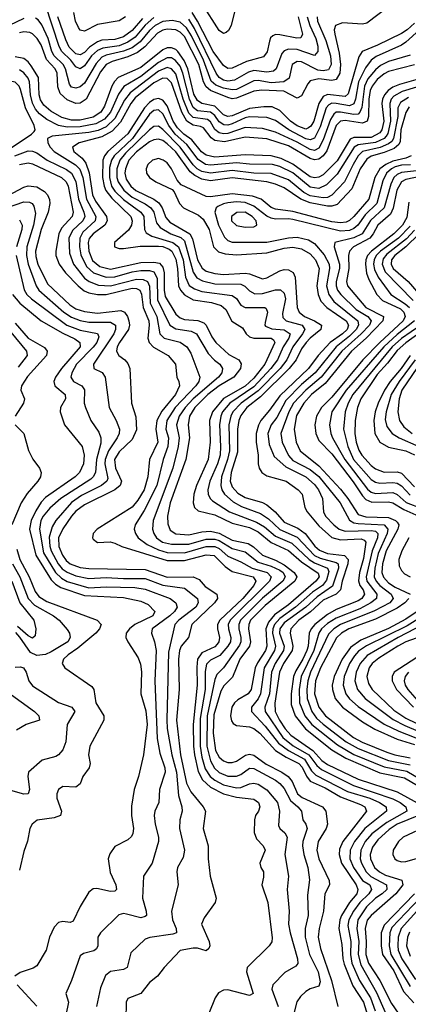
# Model space of a CAD drawing. Header units: inches. Extents: x 501365 to 657855, y 482276 to 547543.
# Tile 325 of 656: x 610531 to 612322, y 485000 to 489537. Entities that reach past the tile are written whole.
import ezdxf

# ---------------------------------------------------------------- set-up
doc = ezdxf.new("R2010")
doc.units = ezdxf.units.IN
doc.header["$MEASUREMENT"] = 0
doc.layers.add('A6418', color=7, linetype='Continuous')

msp = doc.modelspace()

# ---------------------------------------------------------------- linework, layer by layer
at = {"layer": 'A6418', "color": 5}
for points, elevation in [([(612238.3, 489601.7), (612130, 489521.4), (612110, 489515.9), (612017.8, 489522.2), (611985.5, 489510), (611980.8, 489490), (611983.2, 489470), (612002.8, 489382.8), (612009.3, 489330), (612006.4, 489290), (611990, 489260.6), (611970, 489256.7), (611910, 489263.6), (611870, 489255), (611858.1, 489241.9), (611830, 489186.4), (611810, 489175.7), (611747.7, 489207.7), (611647.3, 489212.7), (611610, 489207.4), (611530, 489175.2), (611510, 489172.8), (611490, 489177.7), (611410.5, 489210.5), (611390, 489227.2), (611378.4, 489250), (611357.1, 489330), (611290, 489459.7), (611270, 489479.7), (611250, 489490), (611210, 489493), (611190, 489488), (611165.8, 489474.2), (611108.5, 489411.5), (611074.5, 489385.5), (611030, 489365.1), (610956.6, 489343.4), (610929.9, 489330.1), (610903.2, 489296.8), (610838.1, 489170), (610810, 489152.2), (610790, 489151.1), (610750, 489167.1), (610717.1, 489197.1), (610706.9, 489226.9), (610703.3, 489290), (610694.6, 489310), (610654, 489354), (610630, 489420.2), (610611.8, 489450), (610590, 489471.2), (610577.3, 489477.3), (610550, 489481.1), (610530, 489476.8)], 2580), ([(611150, 489547), (611110, 489512), (611063.4, 489456.6), (611030, 489432.5), (610990, 489416.7), (610914.3, 489405.7), (610890, 489394.8), (610862.8, 489370), (610830, 489323.5), (610810, 489310.8), (610790, 489319.9), (610767.1, 489350), (610725.7, 489390), (610713.4, 489413.4), (610650, 489605.7)], 2540), ([(611530.8, 489609.2), (611505.2, 489510), (611493.6, 489486.4), (611482.1, 489477.9), (611470, 489473.7), (611450, 489487), (611371.9, 489610)], 2480), ([(610550, 489541.9), (610450, 489495), (610370, 489474.4), (610310, 489452.9), (610270, 489447.9), (610211.5, 489448.5), (610190, 489439.5), (610167.9, 489412.1), (610153.2, 489366.8), (610141.1, 489298.9), (610133.9, 489186.1), (610125.2, 489154.8), (610110, 489138.5), (610050.9, 489110), (610024.7, 489090), (610000, 489061.6)], 2560), ([(611901, 489550), (611903.5, 489530), (611941.4, 489441.4), (611962.6, 489370), (611965.7, 489330), (611953.6, 489306.4), (611930, 489301.9), (611904.8, 489304.8), (611830, 489341.9), (611810, 489344.2), (611786.9, 489330), (611773.3, 489266.7), (611748.8, 489251.2), (611690, 489245.3), (611630, 489256.3), (611610, 489255.5), (611530, 489215.3), (611510, 489212.9), (611470, 489220.7), (611434.6, 489234.6), (611413.7, 489253.7), (611377.6, 489350), (611322.3, 489462.3), (611299.4, 489499.4), (611270, 489525.6), (611233.7, 489533.7), (611190, 489527.8), (611155.3, 489510), (611130, 489487.5), (611085.9, 489434.1), (611050, 489407.7), (611010, 489391.4), (610930, 489372.8), (610910, 489363.4), (610884.3, 489335.7), (610830, 489244.9), (610810, 489227.3), (610790, 489221.5), (610770, 489226.5), (610760.2, 489240.2), (610743, 489310), (610731.1, 489331.1), (610690, 489370.3), (610679.7, 489390), (610662.8, 489450), (610633.3, 489513.3), (610616.2, 489536.2), (610604.2, 489544.2)], 2560), ([(611097.2, 489542.8), (611050, 489487.5), (611010, 489458.2), (610970, 489445.6), (610910, 489442.2), (610890, 489435.4), (610853, 489410), (610830, 489385.2), (610810, 489375.5), (610790, 489379.3), (610759.7, 489410), (610743.6, 489443.6), (610707.4, 489550)], 2520), ([(611018.9, 489550), (610990, 489531.7), (610890, 489514.7), (610830, 489483.8), (610810, 489488.6), (610801.5, 489501.5), (610788.4, 489530), (610780.2, 489570)], 2480), ([(611855.2, 489550), (611867.8, 489510), (611895.3, 489450), (611904.6, 489415.4), (611904.8, 489390), (611890, 489372.5), (611810, 489400.2), (611770, 489401.5), (611750, 489393.9), (611738.7, 489381.3), (611713.6, 489310), (611700, 489300), (611670, 489294.9), (611610, 489302.1), (611584.8, 489295.2), (611521.4, 489258.6), (611490, 489254), (611470, 489258.3), (611449.8, 489269.8), (611436.6, 489290), (611336.2, 489496.2), (611310, 489539.3)], 2540), ([(611814.8, 489550), (611834.6, 489470), (611826.5, 489453.5), (611808.2, 489451.8), (611730, 489466.9), (611710, 489468), (611697.2, 489462.8), (611687, 489453), (611681.5, 489438.5), (611671.7, 489388.3), (611653.9, 489366.1), (611575.6, 489344.4), (611510, 489312.7), (611490, 489312.6), (611470, 489325.4), (611422.6, 489390), (611350.4, 489530), (611325.2, 489570)], 2520), ([(612350, 489521.1), (612316.2, 489490), (612290, 489472.4), (612180.4, 489419.6), (612109.2, 489390.8), (612094.3, 489365.7), (612044.8, 489195.2), (612030, 489182.3), (611950, 489191.7), (611930, 489183.3), (611910, 489150), (611885.8, 489070), (611873.3, 489046.7), (611862.2, 489037.8), (611850, 489033), (611810, 489047.4), (611778.8, 489070), (611730, 489118.9), (611695.1, 489135.1), (611655.6, 489135.6), (611590, 489127.4), (611510, 489094.4), (611490, 489090.4), (611470, 489098), (611430, 489137.9), (611370, 489150.2), (611350, 489164.9), (611334.2, 489194.2), (611306.1, 489310), (611289.3, 489349.3), (611260.2, 489390), (611250, 489399.5), (611230, 489407.5), (611210, 489406.6), (611190, 489398.2), (611090, 489317.1), (610985.1, 489270), (610968, 489252), (610956.1, 489230), (610922.3, 489137.7), (610905, 489110), (610870, 489087.6), (610810, 489074.6), (610770, 489074.5), (610725.9, 489085.9), (610674.8, 489114.8), (610642.3, 489142.3), (610626.9, 489166.9), (610621.3, 489190), (610617.9, 489270), (610584.5, 489324.5), (610570, 489342.6), (610550, 489357.3), (610510, 489365)], 2620), ([(612372.8, 489490), (612310, 489432.9), (612290, 489419.8), (612173.4, 489366.6), (612149.9, 489350.1), (612124.7, 489315.3), (612091.8, 489250), (612079.1, 489170), (612071.3, 489148.7), (612050, 489139.6), (611988.7, 489151.3), (611970, 489152.2), (611955, 489145), (611943.4, 489130), (611916.3, 489043.7), (611889.8, 488990.2), (611870, 488982.9), (611850, 488988.4), (611771.3, 489030), (611710, 489071.8), (611670, 489086.8), (611590, 489088.6), (611570, 489084), (611510, 489056.8), (611490, 489050.9), (611471.8, 489051.8), (611450, 489065.5), (611430, 489095.4), (611410.8, 489110.8), (611350, 489116.2), (611330, 489132.8), (611313.2, 489170), (611282.5, 489290), (611270, 489321.9), (611249.3, 489349.3), (611230, 489361), (611210, 489361.8), (611170, 489340.1), (611090, 489275.1), (611010.7, 489229.3), (610986.2, 489193.8), (610949, 489110), (610921.9, 489078.1), (610882.8, 489057.2), (610810, 489042.5), (610750, 489042.1), (610709.8, 489049.8), (610656.6, 489076.6), (610622.6, 489102.6), (610604.3, 489124.3), (610590, 489151.8), (610581.1, 489190), (610576.7, 489250), (610570, 489268), (610550, 489292.6), (610530, 489305.2)], 2640), ([(612330, 489373.4), (612230, 489343.7), (612193.9, 489326.1), (612170, 489306.5), (612135.9, 489264.1), (612119.2, 489230), (612107.5, 489132.5), (612098.6, 489110), (612090, 489102.2), (612070, 489099.4), (612008.7, 489111.3), (611990, 489110.4), (611977.8, 489102.2), (611962.5, 489077.5), (611930, 488983.1), (611910, 488945.6), (611890, 488934.5), (611870, 488938.6), (611810, 488972), (611710, 489018), (611650, 489035.1), (611570, 489040.5), (611490, 489011.9), (611470, 489010.2), (611450, 489014.8), (611430.4, 489030.4), (611410, 489065.9), (611396.7, 489076.7), (611330, 489085.5), (611310, 489106.2), (611285.1, 489170), (611250, 489287.8), (611230, 489310.7), (611210, 489315.8), (611170, 489300.3), (611039.8, 489200.2), (611014.3, 489165.7), (610970, 489081.3), (610930, 489043.2), (610893.4, 489026.6), (610850, 489016.5), (610680.5, 488999.5), (610659.2, 488990), (610660.4, 488970), (610671.1, 488950), (610690.1, 488930), (610787.9, 488867.9), (610807.6, 488847.6), (610822.1, 488810), (610838.3, 488710), (610881.7, 488630), (610878.8, 488610), (610822.6, 488557.4), (610807.7, 488530), (610806.7, 488490), (610813.7, 488453.7), (610839.6, 488399.6), (610871.2, 488371.2), (610930, 488349.8), (610970, 488352.3), (611050, 488375.4), (611090, 488381.7), (611130, 488381.7), (611150, 488375.4), (611165.3, 488345.3), (611166.7, 488246.7), (611222.4, 488130), (611250, 488112.7), (611321.7, 488101.7), (611345.1, 488090), (611399.5, 487999.5), (611428, 487968), (611453.3, 487950), (611466.1, 487930), (611463, 487910), (611447.9, 487890), (611330.3, 487790), (611293.2, 487750), (611265.5, 487710), (611254.3, 487670), (611266.1, 487610), (611261.8, 487570), (611236.6, 487470), (611146.8, 487230), (611142.8, 487190), (611148.6, 487170), (611161.8, 487150), (611189.1, 487130), (611230, 487120.9), (611310, 487119.6), (611390, 487144), (611430, 487143.6), (611450, 487137.6), (611510, 487100.2), (611570, 487084.9), (611630, 487037.3), (611690, 487018.9), (611730, 487000.2), (611745.5, 486990), (611754.5, 486970), (611743.7, 486950), (611650, 486872), (611548.7, 486770), (611540.2, 486750), (611540.3, 486730), (611550.5, 486690), (611550.3, 486670), (611544.4, 486655.6), (611470, 486550.3), (611439.7, 486520.3), (611430, 486497.2), (611394.4, 486330), (611394.2, 486190), (611410, 486121.8), (611428.7, 486088.7), (611450, 486068.1), (611490, 486051.6), (611530, 486051.4), (611550, 486059.6), (611590, 486088), (611610, 486087.2), (611710, 486033.6), (611730, 486017.2), (611750, 485993.9), (611779, 485939), (611813.1, 485910), (611829.1, 485890), (611835.6, 485850), (611849.5, 485830), (611855.6, 485810), (611836.1, 485750), (611834.1, 485730), (611839.9, 485690), (611859.3, 485630), (611866.4, 485573.6), (611856.5, 485503.5), (611860.7, 485410), (611846.6, 485350), (611847.1, 485310), (611866, 485230), (611905.6, 485150), (611915.5, 485104.5), (611910, 485083.1), (611870, 485071), (611850, 485059.2), (611824.3, 485035.7), (611808.3, 485011.7), (611795.9, 484964.1)], 2660), ([(612350, 489329), (612230, 489298.2), (612210, 489287.7), (612178.8, 489261.2), (612154.7, 489230), (612146.6, 489210), (612140.5, 489170), (612138.4, 489090), (612132.3, 489070), (612110, 489059.4), (612030, 489072.3), (612009.3, 489070), (611990, 489049.9), (611946.9, 488933.1), (611930, 488909.5), (611910, 488894.3), (611890, 488890.6), (611870, 488897.8), (611770, 488955.2), (611670, 488987.2), (611570, 488995.3), (611474.2, 488974.2), (611430, 488980.1), (611412.7, 488992.7), (611378.6, 489038.6), (611365, 489045), (611330, 489050.6), (611301.8, 489070), (611278.8, 489110), (611230, 489246.2), (611210, 489265.8), (611190, 489267.5), (611150, 489246.2), (611063.6, 489176.4), (611044, 489150), (610995.7, 489064.3), (610956.7, 489023.3), (610910, 488997.2), (610806, 488970), (610773.9, 488950), (610781.2, 488930), (610819.4, 488899.4), (610836.5, 488876.5), (610851.2, 488831.2), (610866.3, 488730), (610881.2, 488701.2), (610931.8, 488630), (610934.4, 488610), (610923.9, 488590), (610869.5, 488550), (610852, 488528), (610846.8, 488510), (610849.2, 488470.8), (610866.8, 488426.8), (610900.2, 488400.2), (610950, 488387.9), (611090, 488417.9), (611150, 488419.7), (611174.9, 488414.9), (611190, 488396.6), (611196.8, 488370), (611196.6, 488290), (611201.4, 488261.4), (611250, 488179.3), (611270, 488162.7), (611290, 488155.9), (611351.6, 488151.6), (611380, 488140), (611390.6, 488130), (611415.9, 488075.9), (611434.8, 488050), (611494.9, 487994.9), (611540.8, 487970), (611551.1, 487951.1), (611548.1, 487930), (611517.2, 487890), (611449.6, 487850.4), (611398.6, 487810), (611338.2, 487750), (611313.9, 487710), (611306.9, 487670), (611314, 487610), (611297, 487510), (611224.4, 487310), (611212.4, 487250), (611213.5, 487213.5), (611224.6, 487184.6), (611250, 487167.2), (611310, 487162.7), (611370, 487176.6), (611410, 487179.9), (611450, 487170.6), (611510, 487138.9), (611583.1, 487123.1), (611607.8, 487107.8), (611650, 487069), (611710, 487047.1), (611750, 487024.4), (611795.4, 486990), (611807.7, 486970), (611798.8, 486950), (611661.8, 486838.2), (611595.2, 486770), (611586.8, 486750), (611585.6, 486730), (611594.8, 486670), (611590, 486650), (611545.6, 486590), (611512.3, 486507.7), (611471.9, 486468.1), (611457.5, 486442.5), (611425.3, 486334.7), (611422.8, 486250), (611433.8, 486170), (611450, 486138.7), (611470, 486121.4), (611490, 486114.8), (611510, 486114.7), (611530, 486120.8), (611572.3, 486147.7), (611590, 486152.7), (611610, 486148.2), (611666.4, 486106.4), (611739.6, 486070), (611768.6, 486050), (611786.3, 486026.3), (611810.7, 485970), (611832.6, 485952.6), (611926.7, 485910), (611942.2, 485890), (611949.6, 485830), (611942.9, 485810), (611907.1, 485750), (611900.9, 485710), (611909.2, 485670), (611957.6, 485570), (611958.3, 485550), (611936.9, 485510), (611930.9, 485430), (611910.3, 485350), (611905.8, 485310), (611917, 485257), (611968.2, 485110), (611996.9, 484990)], 2680), ([(612410, 489274.8), (612281.3, 489238.7), (612250, 489225.7), (612228.3, 489210), (612211.2, 489190), (612203, 489170), (612200.4, 489150), (612209.6, 489070), (612200.2, 489030), (612190, 489015), (612150, 488994.4), (612070, 488993.4), (612053.4, 488986.6), (611994, 488886), (611930, 488822.4), (611910, 488811.3), (611890, 488807.8), (611870, 488812.8), (611790, 488871.3), (611736.5, 488896.5), (611690, 488909.4), (611570, 488914.5), (611430, 488904.1), (611390, 488912.2), (611368.6, 488928.6), (611323.9, 488983.9), (611287.4, 489010), (611258.7, 489038.7), (611238.9, 489070), (611210, 489139.9), (611190, 489166.6), (611170, 489173.1), (611150, 489168.4), (611130, 489155.6), (611106.3, 489130), (611029.8, 489010.2), (610937.3, 488930), (610922.2, 488910), (610914.9, 488890), (610912.9, 488810), (610919.7, 488770), (610927.9, 488750), (610955, 488715.1), (611042.8, 488630), (611050.1, 488610), (611046.6, 488590), (611032.2, 488567.8), (610968.6, 488510), (610968.7, 488490), (610990, 488482.7), (611010, 488482.1), (611086.5, 488493.5), (611170, 488493.6), (611190, 488491.1), (611219.7, 488479.7), (611232.4, 488470), (611250, 488433.8), (611258.3, 488390), (611263.5, 488310), (611271.4, 488290), (611290, 488268.6), (611330, 488246.5), (611414.2, 488234.2), (611459.9, 488219.9), (611481.4, 488201.4), (611508.2, 488148.2), (611557.2, 488117.2), (611574.4, 488090), (611590, 488075.1), (611610, 488069.6), (611689.7, 488069.7), (611701.1, 488061.1), (611706.1, 488050), (611659.9, 487950), (611610, 487885), (611570, 487848.3), (611470, 487791.3), (611419.3, 487730), (611405.2, 487690), (611408.3, 487590), (611400.2, 487510), (611345.2, 487390), (611334.1, 487350), (611330.8, 487310), (611336.9, 487290), (611353.6, 487273.6), (611430, 487255.6), (611510, 487217.6), (611590, 487196.8), (611630, 487177.6), (611690, 487127.9), (611770, 487091.9), (611830, 487039.4), (611906.1, 486986.1), (611910.5, 486970), (611895.8, 486950), (611770, 486840.3), (611705.8, 486794.2), (611678.3, 486761.7), (611665.5, 486730), (611670.2, 486650), (611663.8, 486630), (611626.2, 486573.8), (611616.6, 486550), (611598.4, 486450), (611584, 486430), (611536.3, 486403.7), (611520.2, 486390), (611507.9, 486370), (611501.8, 486330), (611506.5, 486306.5), (611514.2, 486294.2), (611530, 486284.7), (611590, 486278.5), (611610, 486270.6), (611636.9, 486250), (611710.1, 486170.1), (611758.5, 486138.5), (611817.3, 486110), (611833.1, 486093.1), (611852.1, 486052.1), (611870, 486029.1), (611938.3, 485998.4), (612010, 485955.6), (612101.4, 485921.4), (612120.9, 485910), (612129.6, 485890), (612020.2, 485750), (612005.3, 485714.7), (612002.8, 485690), (612014.4, 485650), (612081, 485550), (612089.6, 485530), (612085.2, 485510), (612050.3, 485469.7), (612014.5, 485410), (612006.7, 485390), (612001.7, 485350), (612015.8, 485275.8), (612019.5, 485210), (612025.6, 485185.6), (612065.7, 485085.7), (612114.9, 485010), (612133.9, 484950)], 2720), ([(612410, 489241.2), (612294, 489206), (612255.7, 489184.3), (612243.1, 489170), (612235.8, 489150), (612240.2, 489070), (612227.6, 489012.4), (612220.2, 488999.8), (612210, 488988.7), (612170, 488971.6), (612090, 488960.4), (612072.3, 488950), (611994.4, 488825.6), (611944.8, 488775.2), (611910, 488759.4), (611870, 488765.3), (611790, 488830.8), (611730, 488861), (611695.6, 488870), (611590, 488871.3), (611530, 488877.3), (611410, 488866.2), (611387.1, 488870), (611352.9, 488892.9), (611301.1, 488961.1), (611247.6, 489010), (611218, 489050), (611190, 489103.8), (611170, 489121.5), (611150, 489118.8), (611130, 489101.6), (611050.8, 488990), (610966.2, 488910), (610953.7, 488890), (610944.6, 488855.4), (610944.5, 488810), (610954.8, 488770), (610970, 488747.1), (611009.1, 488709.1), (611090.1, 488650), (611103, 488630), (611106.5, 488570), (611114, 488554), (611139.6, 488539.6), (611237.4, 488510), (611263.2, 488490), (611283.9, 488430), (611294.7, 488350), (611312.5, 488312.5), (611336.3, 488296.3), (611370, 488285.1), (611510, 488266.7), (611530, 488251.7), (611550, 488222.2), (611570, 488210.9), (611660.3, 488210), (611666.6, 488206.6), (611673.7, 488190), (611662, 488142), (611660.3, 488130), (611664.3, 488124.3), (611692.2, 488112.2), (611750, 488107.1), (611776.6, 488090), (611771, 488070), (611745.4, 488030), (611718.6, 487970), (611688.8, 487930), (611610, 487844.6), (611499.9, 487770), (611466.3, 487730), (611457.6, 487710), (611451.2, 487670), (611456.7, 487570), (611454.3, 487530), (611442.5, 487490), (611406.8, 487410), (611397.6, 487370), (611398.9, 487350), (611408.7, 487330), (611420.1, 487320.1), (611497.6, 487270), (611621.7, 487221.7), (611659.5, 487199.5), (611710, 487156.5), (611784.7, 487124.7), (611864.2, 487050), (611890, 487034.6), (611950, 487010), (611954.8, 486994.8), (611944.9, 486955.1), (611927, 486930), (611880.9, 486899.1), (611801.2, 486830), (611730, 486778.6), (611704.8, 486750), (611697.3, 486730), (611696, 486710), (611709.1, 486650), (611704.7, 486630), (611657.9, 486550), (611641, 486430), (611630, 486408.4), (611598.8, 486370), (611599, 486350), (611661.9, 486281.9), (611723.7, 486203.7), (611769, 486169), (611842.7, 486130), (611876.4, 486076.4), (611895.9, 486055.9), (612041.5, 485981.5), (612144, 485950), (612189.6, 485930), (612220.4, 485910), (612221.9, 485890), (612121, 485810), (612073.6, 485750), (612053.1, 485710), (612052.4, 485670), (612069.8, 485630), (612110, 485571.4), (612145, 485550), (612152.8, 485530), (612139.5, 485510), (612098.8, 485470), (612069.9, 485430.1), (612047.9, 485390), (612043.4, 485363.4), (612056.2, 485290), (612054.9, 485230), (612061.7, 485190), (612097.5, 485110), (612148.2, 485030), (612169.6, 484970)], 2740), ([(612321.8, 489178.2), (612285.2, 489154.8), (612274.1, 489130), (612274.1, 489090), (612254, 488990), (612245, 488975), (612230, 488964.1), (612191.6, 488948.4), (612110, 488928.9), (612090.9, 488909.1), (612067.2, 488870), (612028.2, 488790), (611970, 488728.4), (611950, 488717.8), (611930, 488715.3), (611870, 488725.4), (611840.7, 488740.7), (611770, 488799.4), (611690, 488828.7), (611610, 488829.8), (611510, 488842.4), (611410, 488829.6), (611370, 488837.5), (611349.2, 488849.2), (611330, 488867.8), (611270.6, 488950), (611190, 489031.5), (611170, 489046.4), (611150, 489045.1), (611130, 489029.3), (611018.7, 488921.3), (610993.1, 488890), (610979.2, 488850), (610979.2, 488810), (610984.6, 488790), (611011.5, 488751.5), (611050, 488719.5), (611109, 488689), (611135.5, 488670), (611148.7, 488650), (611161.6, 488601.6), (611178.7, 488578.7), (611227, 488550), (611273.4, 488533.4), (611290, 488518.3), (611330, 488373.1), (611347.6, 488347.6), (611373.6, 488333.6), (611430, 488320.3), (611550, 488317.9), (611568.8, 488308.8), (611590, 488287.2), (611614.2, 488274.2), (611650, 488274.8), (611710, 488292.4), (611732.9, 488292.9), (611750, 488276.9), (611755.8, 488250), (611742.8, 488182.8), (611744.1, 488164.1), (611759.3, 488150), (611833, 488130), (611844.5, 488110), (611834.8, 488090), (611789.4, 488030), (611762.5, 487970), (611731.5, 487930), (611630, 487826.5), (611552.2, 487770), (611513.1, 487730), (611503.3, 487710), (611494.8, 487670), (611497.8, 487550), (611489.1, 487510), (611461.1, 487430), (611457.6, 487390), (611462.6, 487370), (611474.7, 487350), (611514.8, 487314.8), (611553.8, 487293.8), (611641.4, 487261.4), (611677.1, 487237.1), (611730, 487187.2), (611810, 487152.9), (611890, 487068.3), (611915.4, 487055.4), (611990, 487036.5), (611998.8, 487030), (612000.7, 487010), (611973, 486927), (611901.9, 486878.1), (611849.6, 486830.4), (611750, 486757.2), (611730, 486730.6), (611728.3, 486710), (611749.2, 486650), (611746, 486630), (611707.5, 486570), (611691.3, 486530), (611681.9, 486430), (611661.2, 486370), (611662.7, 486350), (611744.2, 486230), (611791.7, 486191.7), (611863.2, 486150), (611900.5, 486100.5), (611921.6, 486081.6), (612069.1, 486009.1), (612250, 485947.6), (612284.2, 485930), (612310.1, 485910), (612314.6, 485890), (612222, 485838), (612154.3, 485785.7), (612123.5, 485750), (612102.9, 485710), (612100, 485670), (612106, 485650), (612128.1, 485610), (612149.6, 485589.6), (612220.5, 485550), (612222.1, 485530), (612201.6, 485510), (612169.8, 485490), (612129.6, 485450), (612089.8, 485390), (612084.2, 485350), (612093.2, 485290), (612090.6, 485230), (612102.4, 485182.4), (612175.3, 485055.3), (612230, 484929.5)], 2760), ([(612325.2, 489134.8), (612310.5, 489109.5), (612287.5, 489030), (612284.6, 488975.4), (612278.7, 488961.3), (612256.1, 488943.9), (612210, 488925), (612151.3, 488908.7), (612130, 488894.9), (612100.3, 488850), (612061.9, 488758.1), (611994, 488686), (611970, 488677.7), (611950, 488676.9), (611870, 488692.3), (611826.3, 488710), (611750, 488761.7), (611710, 488778.8), (611670, 488789.2), (611510, 488807.6), (611410, 488793.8), (611370, 488802.5), (611338.7, 488818.7), (611316.5, 488836.5), (611250, 488928.5), (611210, 488965.4), (611190, 488979.6), (611170, 488986.7), (611150, 488983.8), (611130, 488973.4), (611070, 488927.6), (611034.8, 488890), (611018.5, 488850), (611016.4, 488830), (611022.4, 488802.4), (611043.2, 488770), (611066.5, 488750), (611150, 488710.2), (611172.6, 488692.6), (611186.9, 488670), (611204.9, 488624.9), (611223.3, 488603.3), (611314.9, 488550), (611327.2, 488527.2), (611350.9, 488430.9), (611371.5, 488391.5), (611390, 488378.2), (611430, 488367), (611470, 488363.4), (611570, 488368.5), (611590, 488365.9), (611650, 488343), (611670, 488347.1), (611730, 488379.6), (611750, 488385.9), (611770, 488385), (611791.3, 488371.3), (611801.1, 488350), (611810.3, 488210.3), (611818.1, 488190), (611842.9, 488170), (611889.1, 488150), (611921.7, 488130), (611918.1, 488110), (611868.9, 488070), (611850.6, 488049.4), (611830, 488020.1), (611805.3, 487970), (611772.1, 487930), (611641.1, 487798.9), (611577.2, 487750), (611550, 487713.8), (611540.6, 487690), (611534.2, 487650), (611535.1, 487544.9), (611505, 487450), (611501.3, 487410), (611510, 487384.4), (611535.8, 487355.8), (611570, 487335.7), (611650, 487312.6), (611670, 487302.2), (611709, 487269), (611750, 487221), (611813.3, 487193.3), (611847.1, 487170), (611891.6, 487111.6), (611912.5, 487092.5), (611950, 487077.1), (612028.2, 487068.2), (612044, 487050), (612042.9, 487030), (612017.3, 486950), (612010, 486909.6), (611989.3, 486890.7), (611930, 486862.9), (611870.9, 486809.1), (611817.8, 486770), (611781.2, 486730), (611777, 486710), (611789.6, 486650), (611786.9, 486630), (611746.2, 486570), (611728.2, 486530), (611707.4, 486387.4), (611708.7, 486350), (611728.6, 486310), (611754.3, 486270), (611780.8, 486240.8), (611882.2, 486170), (611924, 486124), (611950, 486104.5), (612090, 486037.6), (612270, 485979.3), (612395.7, 485910)], 2780), ([(610509.5, 488910), (610570, 488932.7), (610590, 488931.4), (610610, 488922.9), (610658.3, 488890), (610746.2, 488846.2), (610770, 488829.7), (610790, 488792), (610802, 488710), (610827.2, 488650), (610830.8, 488630), (610821.6, 488610), (610774.5, 488565.5), (610758.2, 488530), (610760.4, 488460.4), (610779.9, 488410), (610830, 488345.2), (610851.2, 488330), (610893.8, 488313.8), (610950, 488310.6), (611070, 488340.9), (611099.6, 488339.6), (611120.3, 488330), (611129.2, 488309.2), (611132.2, 488230), (611162.5, 488170), (611177.6, 488090), (611197.1, 488070), (611270.6, 488050.6), (611301.8, 488030), (611319.8, 487999.8), (611361.6, 487890), (611356.7, 487870), (611342.4, 487850), (611247.2, 487750), (611208.4, 487690), (611204.7, 487650), (611216.3, 487610), (611214.4, 487570), (611192.8, 487510), (611162.7, 487390), (611104.8, 487275.2), (611063.3, 487210), (611058.9, 487190), (611064.1, 487170), (611077.2, 487150), (611118.3, 487118.3), (611170, 487093.7), (611210, 487081.8), (611290, 487079.8), (611390, 487109.3), (611430, 487110.2), (611450, 487101), (611490, 487065.2), (611550, 487039.3), (611602, 487010), (611671.9, 486990), (611690.4, 486970), (611682.7, 486950), (611501.7, 486770), (611492.2, 486750), (611492.5, 486730), (611504.1, 486690), (611502.1, 486670), (611490.8, 486650), (611453.2, 486606.8), (611410, 486585.8), (611392.4, 486567.6), (611386.4, 486533.6), (611385.3, 486450), (611363, 486317), (611362.2, 486190), (611370, 486139.4), (611385.6, 486085.6), (611408.8, 486050), (611430, 486032.4), (611470, 486011.3), (611530, 485997.3), (611550, 485999.4), (611590, 486016.1), (611610, 486019.7), (611630, 486014.4), (611670, 485989.2), (611718.8, 485930), (611728.7, 485890), (611723.7, 485823.7), (611729.4, 485810), (611752.8, 485790), (611762.9, 485770), (611752.1, 485690), (611770.1, 485590), (611764.2, 485530), (611773.2, 485430), (611769.6, 485370), (611776.9, 485330), (611811.5, 485210), (611812, 485188), (611803.9, 485176.1), (611752.8, 485147.2), (611698, 485090), (611692.3, 485070), (611722.2, 484990)], 2640), ([(612335.2, 488910), (612310, 488898.2), (612250, 488884.6), (612218.6, 488870), (612190, 488850), (612167.6, 488810), (612140, 488710), (612070, 488629.6), (612050, 488611.3), (612035.4, 488604.6), (612010, 488600.2), (611970, 488605), (611790, 488653.8), (611710, 488663.1), (611690, 488672), (611644.3, 488710), (611603.7, 488723.7), (611510, 488734), (611410, 488720.7), (611390, 488722.2), (611275.3, 488775.3), (611257.1, 488797.2), (611230, 488850), (611210, 488876.7), (611193, 488890), (611170, 488896.9), (611143.4, 488890), (611121.3, 488870), (611114.1, 488850), (611116, 488830), (611128.6, 488810), (611158.6, 488790), (611234.3, 488754.3), (611243.5, 488743.5), (611267.3, 488690), (611286.4, 488670), (611355.7, 488635.7), (611377.2, 488617.2), (611404.7, 488570), (611424, 488490), (611447, 488467), (611477.8, 488457.8), (611530, 488454.1), (611670, 488463.1), (611750, 488484.7), (611790, 488488.3), (611830, 488481.4), (611870, 488458.6), (611894.3, 488430), (611910.4, 488390.4), (611900.7, 488310), (611907.1, 488270), (611919.2, 488239.2), (611945.8, 488210), (612034.6, 488150), (612045.4, 488130), (612039.8, 488110), (612019, 488090), (611962, 488050), (611906.5, 487990), (611862.5, 487930), (611730, 487803.3), (611682.8, 487737.2), (611642.2, 487690), (611631.3, 487668.7), (611620.7, 487630), (611620.4, 487590), (611629.7, 487530), (611630.6, 487490), (611634.2, 487470), (611646.7, 487450), (611670, 487435.9), (611759.2, 487410), (611814.5, 487370), (611832.1, 487350), (611845.4, 487290), (611855.5, 487270), (611910, 487205.3), (611970, 487151.2), (612010, 487141), (612105, 487145), (612119, 487139), (612126.5, 487130), (612114.9, 487054.9), (612097.1, 486990), (612091.6, 486951.6), (612098.2, 486930), (612114.2, 486910), (612119.8, 486890), (612108.1, 486870), (612090, 486859.2), (611990, 486818.7), (611950, 486795.8), (611891.3, 486750), (611873.8, 486730), (611865.1, 486710), (611859.9, 486650), (611853.8, 486630), (611835.5, 486590), (611803.2, 486536.8), (611793.2, 486510), (611782.2, 486430), (611781.9, 486381.9), (611800.8, 486330), (611848, 486270), (611970, 486173), (612034.2, 486134.2), (612190, 486066.3), (612304.1, 486044.1), (612390, 485993.6)], 2820), ([(610530, 488869.5), (610570, 488877.1), (610590, 488872.6), (610724.3, 488810), (610745.9, 488790), (610755.1, 488770), (610777.1, 488650), (610772.8, 488630), (610724.4, 488575.6), (610712.2, 488550), (610697.1, 488470), (610697.6, 488450), (610713.2, 488410), (610741.9, 488370), (610800.6, 488310), (610827.7, 488287.7), (610850, 488277.6), (610890, 488270.7), (610930, 488270), (611050, 488300), (611070, 488298.9), (611085.5, 488290), (611092.9, 488272.9), (611100.2, 488210), (611125.7, 488150), (611128.5, 488130), (611122.3, 488070), (611127, 488050), (611147.3, 488027.3), (611215.5, 487990), (611249, 487950), (611255.1, 487890), (611264.7, 487870), (611267.7, 487850), (611248.4, 487810), (611186.5, 487733.5), (611162.5, 487690), (611158.4, 487650), (611167.4, 487590), (611129, 487510), (611121.9, 487430), (611104.4, 487370), (611076.2, 487323.8), (611048.8, 487291.2), (610887.9, 487190), (610870.3, 487170), (610866.9, 487150), (610870, 487143), (610890, 487128.7), (610948.8, 487131.2), (610970, 487125.5), (611001.5, 487110), (611210, 487045.6), (611290, 487044.4), (611390, 487070.7), (611427.4, 487067.4), (611478.1, 487018.1), (611510, 486994.6), (611606.7, 486970), (611618.8, 486950), (611609.5, 486930), (611559.8, 486870), (611453.9, 486770), (611443.1, 486750), (611441.9, 486730), (611451.9, 486690), (611448.2, 486670), (611440.5, 486659.5), (611430, 486648), (611370, 486619), (611350.8, 486590), (611346.6, 486553.4), (611348.6, 486470), (611330.7, 486290), (611331.4, 486190), (611336.4, 486150), (611353.4, 486073.4), (611374, 486034), (611410, 486001.2), (611470, 485970.2), (611530, 485954.1), (611610, 485944.8), (611632, 485930), (611637.2, 485910), (611631.1, 485890), (611617.3, 485870), (611612.8, 485850), (611611.2, 485791.2), (611622.1, 485762.1), (611653.1, 485730), (611661.9, 485710), (611638.3, 485650), (611642.6, 485630), (611654.2, 485610), (611654.7, 485585.3), (611646.1, 485550), (611674.6, 485470), (611694.2, 485305.8), (611692.3, 485287.7), (611680.7, 485270), (611579, 485170), (611575.5, 485150), (611607.6, 485050), (611590, 485040.1), (611490, 485066.3), (611470, 485065.6), (611447.5, 485052.5), (611432.3, 485030), (611401.9, 484958.1)], 2620), ([(612331.8, 488868.2), (612290, 488866.5), (612261.3, 488858.7), (612244, 488850), (612221.9, 488830), (612205, 488795), (612176.3, 488690), (612122.5, 488637.5), (612089.3, 488590.7), (612070, 488574), (612050, 488565.2), (612010, 488562.3), (611790, 488616.5), (611770, 488620), (611710, 488618.2), (611690, 488622.5), (611670, 488632.3), (611610, 488677.5), (611570, 488694.1), (611530, 488697.3), (611490, 488693.1), (611470, 488689), (611444, 488676), (611436.8, 488670), (611430.4, 488650), (611446.9, 488590), (611474.8, 488534.8), (611490, 488520.1), (611510, 488511.3), (611670, 488511.7), (611770, 488531.7), (611810, 488534.1), (611862.4, 488522.4), (611890, 488506.3), (611934, 488454), (611956.6, 488410), (611958.5, 488390), (611944.6, 488310), (611955.5, 488270), (611979.1, 488239.1), (612088.9, 488150), (612092.2, 488130), (612081.2, 488110), (612050, 488078.4), (611990, 488030), (611892.4, 487910), (611830, 487856.3), (611757.5, 487782.5), (611715.7, 487704.3), (611689.8, 487670), (611675.1, 487630), (611680.2, 487580.2), (611704.4, 487524.4), (611756.8, 487476.8), (611849.6, 487430), (611890, 487395.3), (611908.2, 487370), (611926.4, 487330), (611931.2, 487270), (611939.8, 487250), (611978.2, 487210), (612002.4, 487190), (612030, 487180), (612150, 487183.2), (612170, 487179.8), (612181.9, 487170), (612179.8, 487150), (612154.7, 487090), (612127.4, 486970), (612130.9, 486950), (612176.6, 486890), (612174.9, 486870), (612149.3, 486850), (612098, 486822), (611990, 486779.3), (611950, 486754.2), (611921.8, 486730), (611908.7, 486710), (611886.7, 486630), (611828.8, 486510), (611818.4, 486450), (611820.2, 486390), (611845.2, 486330), (611877.4, 486290), (611996.1, 486196.1), (612070, 486151.7), (612210, 486094.3), (612315.2, 486075.2), (612390, 486030)], 2840), ([(612359.5, 488840.5), (612290, 488833), (612270, 488824.1), (612255.7, 488810), (612240.6, 488779.4), (612210.5, 488670), (612147.8, 488612.2), (612109.6, 488550.4), (612070, 488531), (611983.8, 488510), (611979.4, 488490), (612004.1, 488410), (612004.3, 488390), (611989.4, 488330), (611989.4, 488310), (611995.8, 488290), (612010.4, 488270.4), (612082.1, 488202.1), (612135, 488170), (612150.6, 488150), (612142.3, 488130), (612104.4, 488090), (612016, 488010), (611920.3, 487890), (611850, 487830), (611792.9, 487770), (611770.7, 487730), (611734.6, 487630), (611740.2, 487590), (611769.2, 487529.2), (611790, 487505.9), (611870, 487463.8), (611910, 487431.6), (612007.7, 487310), (612050.2, 487230.2), (612070, 487219), (612090, 487215), (612209.8, 487209.8), (612227, 487190), (612223.8, 487170), (612182.9, 487077.1), (612166.9, 487010), (612164.6, 486970), (612172.9, 486950), (612189.8, 486930), (612242.1, 486890), (612251.7, 486870), (612236.7, 486850), (612166.4, 486813.5), (612010, 486750.2), (611978.2, 486730), (611953.9, 486706.1), (611871.8, 486530), (611858.7, 486490), (611853.5, 486450), (611855.9, 486410), (611876.8, 486350), (611899.2, 486319.2), (611930, 486291.4), (612035.2, 486210), (612090, 486178.7), (612230, 486123.2), (612330, 486103.4)], 2860), ([(612383.4, 488816.6), (612310, 488800.3), (612290.5, 488789.5), (612268.9, 488751.1), (612252, 488668), (612239.4, 488640.6), (612181.8, 488590), (612160.1, 488550), (612143.7, 488530), (612069.7, 488490), (612050.6, 488470), (612045.9, 488450), (612046.9, 488390), (612037.1, 488330), (612041.1, 488310), (612126, 488210), (612206.7, 488170), (612204.1, 488150), (612127.2, 488070), (612059.2, 488010), (611938.7, 487861.3), (611876.4, 487810), (611840.3, 487770), (611807.1, 487712.9), (611795.5, 487650), (611805.6, 487590), (611823.8, 487550), (611910, 487480.9), (612010, 487373.2), (612043.6, 487330), (612090, 487257.6), (612125.6, 487245.6), (612230, 487243.9), (612263.1, 487230), (612270, 487221.7), (612277.4, 487210), (612274.1, 487190), (612219.2, 487090), (612202.3, 487030), (612200.1, 486990), (612207.7, 486967.7), (612230, 486942.3), (612261.7, 486921.7), (612329.6, 486890)], 2880), ([(610430, 488701.9), (610550, 488764.6), (610570, 488771.2), (610610, 488766), (610644.8, 488744.8), (610658.7, 488730), (610668.1, 488708.1), (610670.1, 488690), (610662.8, 488650), (610630.7, 488570), (610604.7, 488470), (610605.7, 488445.7), (610615.6, 488410), (610659.2, 488319.2), (610762.9, 488222.9), (610790, 488204.7), (610830, 488191.6), (610890, 488184.7), (610997.1, 488197.1), (611014.2, 488190), (611027.7, 488170), (611034.4, 488150), (611036.6, 488130), (611032.1, 488110), (610990.7, 488050), (610980.4, 488030), (610976.6, 488010), (610987.9, 487990), (611015.7, 487970), (611030, 487952.7), (611038.3, 487930), (611046.1, 487770), (611066.3, 487706.3), (611070, 487647.4), (611050, 487602.6), (610990, 487546.1), (610968.6, 487510), (610973.3, 487470), (611000.5, 487410), (610994.5, 487390), (610969, 487370), (610830, 487302.1), (610790, 487272.6), (610770, 487250), (610729.7, 487190.3), (610710, 487150), (610711.3, 487110), (610728.7, 487070), (610745, 487045), (610763.1, 487030), (610810, 487012.9), (610850, 487008), (611110, 487003.6), (611210, 486968.3), (611330, 486969.4), (611358.1, 486958.1), (611385.8, 486925.8), (611439.6, 486890), (611442.3, 486870), (611429, 486850), (611324, 486750), (611308.3, 486690), (611275.6, 486650), (611266.9, 486630), (611263, 486590), (611265.6, 486450), (611254.2, 486310), (611271.9, 486150), (611299.3, 486019.4), (611319.6, 485979.6), (611377, 485910), (611387.7, 485890), (611376, 485810), (611400.3, 485730), (611399.3, 485670), (611409.5, 485590), (611435.8, 485490), (611431.2, 485468.8), (611380.8, 485399.2), (611369.3, 485370), (611404.1, 485290), (611406.9, 485270), (611403.3, 485256.7), (611390, 485246.5), (611350, 485258.3), (611330, 485259.6), (611270, 485248.2), (611196.2, 485170), (611166, 485130), (611130, 485100.6), (611090.1, 485049.9), (611030, 485026.3), (611022.5, 485010), (611019.8, 484930)], 2580), ([(610470, 488669.8), (610550, 488697.1), (610576.4, 488696.4), (610589.3, 488689.3), (610596.9, 488676.9), (610603.8, 488643.8), (610594.6, 488590), (610564.7, 488490), (610562.9, 488450), (610570.7, 488410), (610607.8, 488310), (610619.7, 488290), (610735, 488190), (610770, 488166.1), (610810, 488151.2), (610850, 488143.2), (610950, 488143.3), (610972.3, 488130), (610972.8, 488110), (610964.9, 488090), (610870.8, 487950), (610872.6, 487930), (610910.5, 487910.5), (610924.4, 487890), (610942.8, 487750), (610976.4, 487690), (610991, 487650), (610989.3, 487630), (610980.8, 487610), (610939.7, 487550), (610924.5, 487510), (610924.1, 487490), (610936.6, 487423.4), (610932.3, 487410), (610908.7, 487391.3), (610816, 487344), (610770, 487312.5), (610698.1, 487230), (610680.4, 487199.6), (610667.8, 487152.2), (610669.4, 487110.6), (610675.8, 487090), (610708.7, 487030), (610727.2, 487007.2), (610750, 486990.7), (610790, 486974.1), (610850, 486962.9), (610930, 486967.3), (611010, 486962.2), (611110, 486962.7), (611190, 486930.9), (611290, 486918.2), (611350.1, 486870), (611353.5, 486850), (611342.2, 486830), (611264, 486770), (611245.4, 486750), (611217.6, 486622.4), (611208.5, 486311.5), (611210.7, 486270.7), (611231.8, 486150), (611253.8, 486070), (611262.8, 485962.8), (611278.8, 485910), (611280.4, 485890), (611269.5, 485850), (611267.3, 485810), (611290.7, 485710), (611283.8, 485676.2), (611258.8, 485630), (611255.5, 485610), (611260.6, 485550), (611230.9, 485430), (611235.2, 485390), (611252.7, 485350), (611253.8, 485330), (611236.8, 485323.2), (611131.4, 485308.6), (611110, 485300.3), (611043.3, 485236.7), (611025.8, 485170), (611010, 485161.1), (610950, 485151.7), (610927.3, 485132.7), (610903.8, 485076.2), (610885.1, 484990)], 2560), ([(612324.5, 488695.5), (612314.5, 488625.5), (612294.9, 488590), (612254.9, 488550), (612152.3, 488470), (612134.1, 488450), (612126.2, 488430), (612124.6, 488410), (612128.7, 488368.7), (612139.4, 488339.4), (612177, 488270), (612202.9, 488242.9), (612285.1, 488205.1), (612301.1, 488190), (612306.8, 488170), (612298, 488150), (612189.8, 488050.2), (612111.4, 487970), (611970, 487797.6), (611921.2, 487750), (611899.1, 487710), (611890.7, 487670), (611895, 487630), (611910, 487597.6), (611970, 487536.1), (612067.7, 487407.7), (612110, 487342.9), (612126.3, 487326.3), (612153.7, 487313.7), (612230, 487314.8), (612250, 487310.5), (612300.6, 487280.6), (612370.1, 487250)], 2920), ([(610530, 488615), (610542.3, 488590), (610541.5, 488570), (610517.2, 488490)], 2540), ([(612330, 488586.1), (612277.1, 488530), (612193, 488470), (612173.6, 488450), (612163.8, 488430), (612161.8, 488410), (612165.9, 488385.9), (612182.5, 488350), (612241.6, 488270), (612307.7, 488227.7), (612326.6, 488210)], 2940), ([(612350, 488567), (612313.6, 488526.4), (612222.9, 488457.1), (612205.4, 488434.6), (612201.2, 488410), (612215.4, 488375.4), (612343.7, 488243.7)], 2960), ([(612371.3, 488550), (612310.4, 488489.6), (612259.9, 488450), (612244.7, 488430), (612242.7, 488410), (612251.9, 488390), (612320.8, 488330), (612370, 488274.2)], 2980), ([(610515.4, 488450), (610552.4, 488292.4), (610564, 488270), (610584.9, 488250), (610748.4, 488130), (610810, 488105.8), (610890, 488091.3), (610895.2, 488075.2), (610885.9, 488050), (610870, 488027.9), (610793.7, 487950), (610770.8, 487910), (610767.3, 487890), (610779.8, 487870), (610817, 487850), (610830, 487831.1), (610829, 487770), (610834.3, 487750), (610858.9, 487690), (610895.6, 487635.6), (610905.2, 487610), (610905.1, 487585.1), (610884.4, 487510), (610880.1, 487450), (610870.4, 487430), (610859.6, 487420.4), (610720.7, 487330), (610670, 487285.6), (610639.5, 487250), (610628.6, 487230), (610621.8, 487190), (610640.9, 487080.9), (610696, 486990), (610723.4, 486963.4), (610750, 486948), (610850, 486919.8), (610930, 486923.5), (611061, 486921), (611110, 486913.5), (611224.7, 486870), (611250.8, 486850), (611256.4, 486830), (611244, 486810), (611222.4, 486790), (611141.8, 486730), (611138.7, 486710), (611152.5, 486670), (611159.9, 486630), (611153.6, 486490), (611164.6, 486224.6), (611176.9, 486156.9), (611199.9, 486090), (611201.9, 486070), (611176.1, 485990), (611172.3, 485930), (611154, 485890), (611151.2, 485870), (611155.4, 485830), (611170.6, 485770), (611170.1, 485749.9), (611141.6, 485650), (611101, 485590), (611097.4, 485490), (611113.5, 485430), (611114.8, 485410), (611110, 485404.4), (611090, 485398.9), (611023.8, 485416.2), (611010, 485418), (610987.5, 485412.5), (610902.9, 485330), (610891.8, 485310), (610892, 485270), (610884.5, 485255.5), (610872.9, 485247.1), (610825.7, 485234.3), (610810, 485223), (610770.7, 485109.3), (610743.9, 485050), (610755.5, 485010), (610744.2, 484950)], 2540), ([(610497.9, 488270), (610532.4, 488230), (610629.8, 488149.8), (610730, 488092), (610785.7, 488065.7), (610809, 488049), (610809.7, 488030), (610724.2, 487930), (610696.4, 487890), (610689, 487870), (610693.6, 487850), (610740.1, 487810), (610741.6, 487790), (610718.9, 487750), (610717.9, 487730), (610738, 487670), (610818.7, 487570), (610828.6, 487530), (610825.4, 487490), (610806.3, 487450), (610787.1, 487430), (610650, 487335.9), (610630, 487314), (610605.5, 487274.5), (610584.5, 487230), (610575.8, 487190), (610605.3, 487070), (610675.9, 486955.9), (610695.5, 486935.5), (610720.3, 486920.3), (610830, 486883.9), (611010, 486874.4), (611090, 486857.1), (611122.6, 486842.6), (611153.9, 486810), (611145.3, 486790), (611061.9, 486750), (611036.6, 486730), (611021.2, 486710), (611019.8, 486690), (611028.8, 486670), (611076.4, 486596.4), (611088.2, 486568.2), (611092, 486532), (611088.9, 486430), (611112.4, 486352.4), (611119.3, 486290), (611101.5, 486150), (611078.3, 486050), (611058.6, 485990), (611046.5, 485913.5), (611046.8, 485870), (611055.5, 485810), (611052.3, 485787.7), (611046, 485774), (611030, 485758), (610970, 485726.6), (610946.9, 485693.1), (610938.9, 485670), (610947.5, 485607.5), (610974.8, 485550), (610977.7, 485530), (610970, 485521.4), (610950, 485520.4), (610886, 485534), (610870, 485531.9), (610850, 485517.3), (610809.6, 485450.4), (610776.9, 485383.1), (610763.2, 485376.8), (610730, 485381.7), (610710, 485377.8), (610690, 485356), (610668.6, 485310), (610653, 485250), (610610, 485178.3), (610593.7, 485166.3), (610533.8, 485146.2), (610509.4, 485130)], 2520), ([(610510, 488138.9), (610570, 488069.2), (610645.8, 488025.8), (610658.4, 488010), (610655.4, 487990), (610567.9, 487892.1), (610539.9, 487850), (610537.1, 487830), (610553.8, 487790), (610548.5, 487770), (610510.6, 487710)], 2480), ([(612350.7, 488150), (612270, 488085.7), (612209.3, 488030), (612034.6, 487830), (611969.7, 487730), (611958.1, 487670), (611964, 487630), (611972.6, 487610), (612028.7, 487510), (612133.1, 487373.1), (612150, 487360.1), (612170, 487353.9), (612250, 487358.3), (612270, 487349.2), (612312.4, 487312.4), (612384.2, 487284.2)], 2940), ([(612379.4, 488130), (612290, 488068.1), (612247, 488030), (612065.8, 487810), (612044.3, 487770), (612031.2, 487730), (612022.4, 487650), (612042.3, 487570), (612068.8, 487510), (612150, 487418.8), (612170, 487406.1), (612190, 487400.7), (612250, 487405), (612270, 487402.1), (612290, 487388.8), (612330, 487346.3)], 2960), ([(610490, 488097.6), (610562.2, 488010), (610566.4, 487990), (610523.8, 487936.2)], 2460), ([(612404.4, 488115.6), (612310, 488048.7), (612270, 488012), (612226.1, 487953.9), (612178.2, 487901.8), (612103.3, 487790), (612087.6, 487750), (612076.9, 487690), (612075.8, 487630), (612081.3, 487590), (612093.8, 487553.8), (612108, 487530), (612150, 487482.9), (612170, 487467.2), (612210, 487452.3), (612270, 487452.9), (612290, 487447.7), (612350, 487384.6)], 2980), ([(612330.9, 487989.1), (612289.1, 487930), (612238.7, 487870), (612212.7, 487830), (612183.5, 487770), (612169.4, 487730), (612162.1, 487690), (612167.6, 487630), (612190.8, 487590.7), (612230, 487566.6), (612310, 487550), (612350, 487531.5)], 3020), ([(612353.8, 487970), (612279.2, 487870), (612243.4, 487810), (612218.9, 487730), (612214.4, 487694.4), (612222.1, 487662.2), (612247.5, 487630), (612280.1, 487610), (612370, 487570.8)], 3040), ([(612364.4, 487935.6), (612292.5, 487830), (612279.4, 487790), (612273.8, 487730), (612281.7, 487690), (612301.2, 487661.2), (612339.2, 487630)], 3060), ([(610510.9, 487670), (610550.4, 487630.4), (610571.5, 487551.5), (610591.6, 487511.6), (610623.1, 487470), (610630.5, 487450), (610626.7, 487430), (610614.7, 487410), (610566.3, 487353.7), (610538.4, 487310), (610494.6, 487210)], 2480), ([(612323.4, 487150), (612291.2, 487090), (612278.6, 487050), (612280.2, 487020.2), (612290, 486998.9), (612304.4, 486984.4), (612330.2, 486970.2)], 2920), ([(610517.8, 487097.8), (610532.3, 487050), (610575.3, 486970), (610602.1, 486902.1), (610619, 486879), (610656.4, 486856.4), (610888.9, 486770), (610906.3, 486750), (610899.1, 486730), (610882.3, 486710), (610799.5, 486640.5), (610753.9, 486610), (610733.2, 486590), (610727.3, 486570), (610738.9, 486550), (610863.8, 486463.8), (610872.8, 486450), (610882.7, 486390), (610918.6, 486330), (610918.8, 486310), (610854.3, 486190), (610848.1, 486150), (610856.6, 486110), (610850.7, 486090), (610822.9, 486050), (610810, 486016.3), (610790, 486000.7), (610730, 486003.8), (610710, 485989.6), (610702, 485970), (610701.8, 485950), (610723.7, 485890), (610719.2, 485870), (610690, 485858.7), (610611.4, 485848.6), (610589.1, 485830.9), (610577.7, 485810), (610567.8, 485752.2), (610550, 485703.7), (610530, 485618)], 2480), ([(610498.1, 487030), (610531.6, 486970), (610570, 486869.7), (610599.4, 486839.4), (610686.6, 486790), (610712.4, 486770), (610750, 486727.9), (610760.9, 486710), (610764.3, 486690), (610753.4, 486670), (610676.5, 486623.5), (610650, 486612.5), (610610, 486607.7), (610580.8, 486620.8), (610532, 486692), (610512.8, 486712.8)], 2460), ([(610494.8, 486950), (610532.5, 486850), (610595.7, 486770), (610605.5, 486730), (610602.5, 486697.4), (610590, 486687.5), (610570, 486697.4), (610520.5, 486740.5)], 2440), ([(612324.6, 486870), (612305.1, 486850), (612270, 486826), (612170, 486774.9), (612047.7, 486730), (612013.4, 486710), (611990.9, 486689.1), (611916.6, 486550), (611894.5, 486490), (611890, 486430), (611909.3, 486369.3), (611940.1, 486330), (612069.6, 486229.6), (612108.8, 486208.8), (612222.3, 486162.3), (612259.4, 486150), (612330, 486136.5)], 2880), ([(612390, 486829), (612310, 486774.2), (612230, 486731.9), (612102.7, 486677.3), (612055.9, 486644.1), (612017.3, 486590), (611979.4, 486510), (611971.2, 486470), (611971.8, 486450), (611984.9, 486410), (612019, 486370), (612110, 486301), (612167.3, 486267.3), (612270, 486221.2), (612350, 486197.1)], 2920), ([(612410, 486802.2), (612316, 486744), (612128.7, 486651.3), (612092.9, 486627.1), (612073.6, 486606.4), (612050.5, 486570), (612026.9, 486510), (612021.6, 486470), (612033.6, 486430), (612050, 486407.3), (612090, 486372.2), (612210.9, 486290.9), (612278.1, 486258.1), (612470, 486183)], 2940), ([(612428.7, 486770), (612275.2, 486690), (612132.2, 486607.8), (612099.8, 486570), (612082.1, 486530), (612075.4, 486490), (612087.1, 486450), (612122.9, 486410), (612252.3, 486312.3), (612305, 486285), (612490, 486206.4)], 2960), ([(612410, 486705.1), (612310, 486670.8), (612273.8, 486650), (612185.4, 486594.6), (612155.9, 486570), (612141.4, 486550), (612130.9, 486510), (612138.1, 486478.1), (612155.1, 486450), (612255.2, 486355.2), (612310, 486319), (612450, 486250.8)], 2980), ([(612361.1, 486598.9), (612256.9, 486530), (612246.8, 486510), (612247, 486490), (612267.2, 486450), (612345.8, 486370)], 3020), ([(610510, 486553.8), (610534.7, 486554.7), (610548.2, 486550), (610560.9, 486530), (610572.7, 486490), (610590, 486467.7), (610710.6, 486390.6), (610772, 486370), (610785.2, 486350), (610750.7, 486289.3), (610744.4, 486210), (610730, 486172.3), (610710.2, 486150), (610697.3, 486142.7), (610634.2, 486125.8), (610571.3, 486070), (610568.9, 486050), (610576.1, 485990), (610570.2, 485970), (610550, 485967.9), (610490, 485985)], 2460), ([(612322.2, 486530), (612307, 486510), (612302.3, 486490), (612307.2, 486470), (612319.8, 486450), (612373.5, 486390)], 3040), ([(610430.6, 486470.6), (610599.5, 486350), (610619.7, 486330), (610622.4, 486310), (610560.9, 486290), (610516.4, 486263.6)], 2440), ([(612368.4, 485870), (612270.5, 485829.5), (612233.8, 485806.2), (612181.9, 485758.1), (612156.2, 485723.8), (612145.9, 485690), (612147.3, 485670), (612165.3, 485630), (612188.7, 485610), (612216, 485596), (612292.2, 485572.2), (612295.7, 485550), (612264.4, 485510), (612150, 485409.9), (612132.8, 485387.2), (612122.6, 485350), (612127.8, 485290), (612126.6, 485230), (612138.7, 485190), (612191.2, 485110), (612243.5, 485003.5), (612326.3, 484886.3)], 2780), ([(612410, 485823.2), (612297.3, 485770), (612275.9, 485750), (612251.9, 485710), (612250.1, 485690), (612260.3, 485670), (612270, 485662.7), (612290, 485656.9), (612310, 485658.2), (612370, 485675.9)], 2820), ([(612349.6, 485510), (612210, 485364.7), (612197.1, 485330), (612196.1, 485270), (612202.8, 485230), (612254.4, 485154.4), (612299.6, 485059.6), (612346.8, 485006.8)], 2820), ([(612374.1, 485490), (612246.1, 485353.9), (612236.8, 485330), (612233.2, 485270), (612241.8, 485230), (612330, 485082.6)], 2840), ([(612403.2, 485476.8), (612288.4, 485350), (612274.4, 485310), (612272.8, 485270), (612275.4, 485250), (612291.5, 485210), (612354.8, 485114.8)], 2860), ([(612327, 485333), (612317.4, 485310), (612313.8, 485270), (612330, 485221.6)], 2880), ([(610519.4, 485090), (610610, 484991.2)], 2520)]:
    msp.add_lwpolyline(points, dxfattribs=dict(at, elevation=elevation))
for points, elevation in [([(610470, 489256.6), (610434.7, 489250), (610402.9, 489237.1), (610370, 489213), (610342.6, 489177.4), (610308, 489090), (610278.1, 489041.9), (610252.4, 489007.6), (610209.4, 488970), (610195.4, 488950), (610181.9, 488910), (610185.4, 488870), (610210, 488812.5), (610230, 488808.1), (610350, 488853.3), (610586, 489010), (610598, 489022), (610602, 489030), (610597.8, 489050), (610558.5, 489130), (610535.3, 489215.3), (610529.2, 489230), (610510, 489248.8)], 2660), ([(611570.5, 488650), (611530.9, 488649.1), (611506.5, 488630), (611506.8, 488610), (611530, 488588.3), (611570, 488580.5), (611610, 488582.9), (611624.5, 488590), (611620.2, 488610), (611602.6, 488630)], 2860)]:
    msp.add_lwpolyline(points, close=True, dxfattribs=dict(at, elevation=elevation))

doc.saveas('drawing.dxf')
